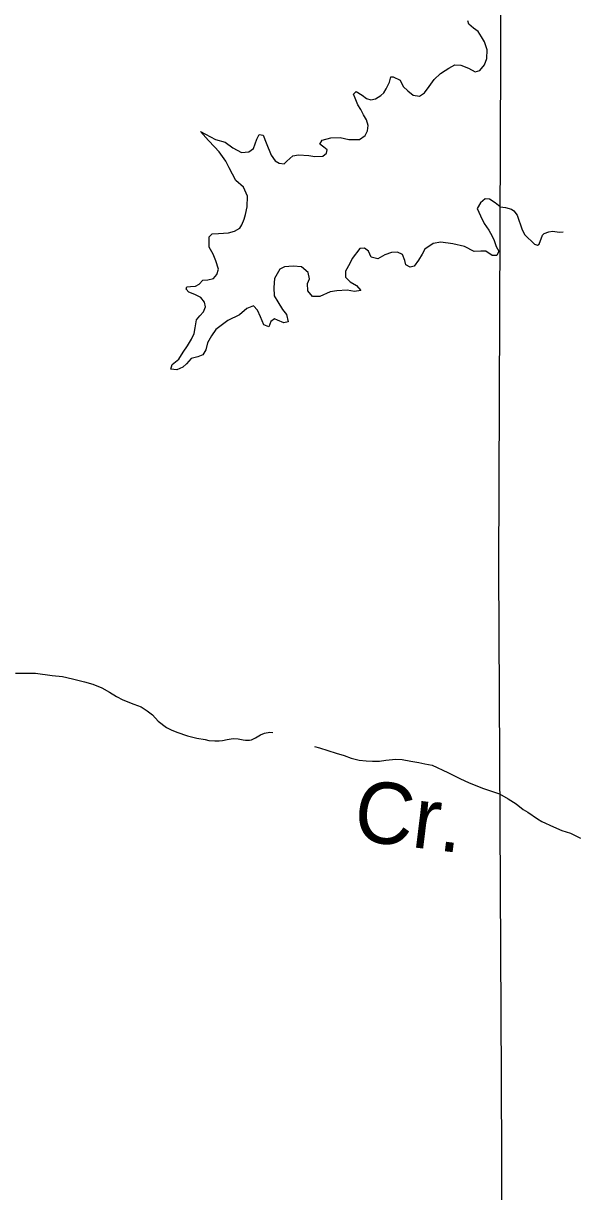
# Model space of a CAD drawing. Extents: x -492261 to -432772, y 1441225 to 1452922.
# Drawn here: x -461220.2 to -461172.1, y 1452061 to 1452161.7 of the extents above; entities that cross this region are included whole.
import ezdxf

# ---------------------------------------------------------------- set-up
doc = ezdxf.new("R2010")
doc.units = 0
doc.layers.add('Default', color=7, linetype='Continuous')

msp = doc.modelspace()

# ---------------------------------------------------------------- linework, layer by layer
at = {"layer": 'Default'}
for points in [[(-461178.93, 1452070.81), (-461179.14, 1452114.67), (-461178.89, 1452180.83), (-461179.42, 1452238.84), (-461180.12, 1452304.92), (-461180.56, 1452356.5)], [(-461204.89, 1452152.4), (-461203.58, 1452151.69), (-461202.76, 1452151.47), (-461202.1, 1452150.98), (-461201.35, 1452150.59), (-461200.7, 1452150.64), (-461200.32, 1452150.92), (-461200.15, 1452151.32), (-461200.03, 1452151.73), (-461199.81, 1452152.13), (-461199.46, 1452152.06), (-461199.21, 1452151.41), (-461198.79, 1452150.36), (-461198.44, 1452149.87), (-461198.09, 1452149.67), (-461197.66, 1452149.6), (-461197.44, 1452149.83), (-461196.92, 1452150.28), (-461196.44, 1452150.37), (-461195.54, 1452150.33), (-461195.02, 1452150.23), (-461194.34, 1452150.26), (-461194.02, 1452150.52), (-461193.95, 1452150.82), (-461194.23, 1452151.04), (-461194.58, 1452151.31), (-461194.38, 1452151.64), (-461193.64, 1452151.85), (-461192.84, 1452151.88), (-461192.09, 1452151.69), (-461191.16, 1452151.7), (-461190.69, 1452152.03), (-461190.47, 1452152.44), (-461190.42, 1452152.91), (-461190.55, 1452153.39), (-461190.81, 1452153.83), (-461191.04, 1452154.28), (-461191.32, 1452154.7), (-461191.55, 1452155.25), (-461191.68, 1452155.6), (-461191.46, 1452155.83), (-461190.95, 1452155.51), (-461190.55, 1452155.24), (-461190.2, 1452155.12), (-461189.8, 1452155.2), (-461189.33, 1452155.48), (-461189.06, 1452155.71), (-461188.86, 1452156.06), (-461188.59, 1452156.64), (-461188.47, 1452157.09), (-461188.25, 1452157.09), (-461187.67, 1452156.8), (-461187.41, 1452156.27), (-461187.01, 1452155.88), (-461186.53, 1452155.53), (-461186, 1452155.44), (-461185.56, 1452155.72), (-461185.16, 1452156.27), (-461184.72, 1452156.88), (-461184.18, 1452157.39), (-461183.78, 1452157.64), (-461183.46, 1452157.85), (-461182.96, 1452158.15), (-461182.43, 1452158.11), (-461181.76, 1452157.84), (-461181.2, 1452157.52), (-461180.78, 1452157.65), (-461180.39, 1452158.13), (-461180.19, 1452158.68), (-461180.15, 1452159.43), (-461180.38, 1452160.11), (-461180.64, 1452160.56), (-461180.94, 1452161), (-461181.35, 1452161.3), (-461181.75, 1452161.64), (-461181.83, 1452161.92)], [(-461204.52, 1452137.68), (-461204.85, 1452138.08), (-461205.36, 1452138.33), (-461205.88, 1452138.54), (-461206.11, 1452138.79), (-461206.06, 1452138.99), (-461205.74, 1452139.02), (-461205.31, 1452139.05), (-461204.99, 1452139.23), (-461204.67, 1452139.56), (-461204.25, 1452139.61), (-461203.77, 1452139.72), (-461203.48, 1452140.05), (-461203.33, 1452140.53), (-461203.56, 1452141.25), (-461203.8, 1452141.82), (-461204.13, 1452142.42), (-461204.14, 1452143.32), (-461203.87, 1452143.57), (-461203.34, 1452143.6), (-461202.47, 1452143.66), (-461201.94, 1452143.8), (-461201.5, 1452144.05), (-461201.32, 1452144.33), (-461201.11, 1452144.83), (-461201.01, 1452145.23), (-461200.84, 1452145.89), (-461200.83, 1452146.81), (-461201.16, 1452147.58), (-461201.84, 1452148.15), (-461202.41, 1452149.25), (-461202.69, 1452149.84), (-461203.27, 1452150.64), (-461203.68, 1452151.06), (-461204.18, 1452151.6), (-461204.89, 1452152.4)], [(-461179.03, 1452145.89), (-461179.48, 1452146.23), (-461179.95, 1452146.55), (-461180.33, 1452146.59), (-461180.73, 1452146.24), (-461181.02, 1452145.76), (-461180.74, 1452145.11), (-461180.41, 1452144.46), (-461180, 1452143.89), (-461179.72, 1452143.37), (-461179.56, 1452143), (-461179.38, 1452142.47), (-461179.15, 1452142.07), (-461179.32, 1452141.7), (-461179.72, 1452141.69), (-461180.28, 1452142.06), (-461180.7, 1452142.06), (-461181.28, 1452142.05), (-461182.11, 1452142.47), (-461183.11, 1452142.71), (-461184.16, 1452142.84), (-461184.81, 1452142.74), (-461185.53, 1452142.25), (-461185.77, 1452141.8), (-461186.07, 1452141.3), (-461186.46, 1452140.79), (-461186.81, 1452140.69), (-461187.16, 1452140.88), (-461187.27, 1452141.26), (-461187.47, 1452141.78), (-461187.88, 1452141.98), (-461188.4, 1452141.95), (-461188.97, 1452141.76), (-461189.59, 1452141.41), (-461190.15, 1452141.55), (-461190.38, 1452142.07), (-461190.75, 1452142.34), (-461191.13, 1452142.29), (-461191.79, 1452141.43), (-461192.01, 1452141), (-461192.38, 1452140.35), (-461192.38, 1452139.82), (-461191.97, 1452139.43), (-461191.42, 1452139.11), (-461191.04, 1452138.69), (-461191.61, 1452138.58), (-461192.24, 1452138.7), (-461193.11, 1452138.66), (-461193.71, 1452138.56), (-461194.58, 1452138.17), (-461195.23, 1452138.16), (-461195.61, 1452138.66), (-461195.64, 1452139.29), (-461195.47, 1452139.69), (-461195.6, 1452140.24), (-461196.16, 1452140.73), (-461196.89, 1452140.77), (-461197.63, 1452140.71), (-461198.03, 1452140.51), (-461198.5, 1452139.7), (-461198.56, 1452138.95), (-461198.53, 1452138.23), (-461198.2, 1452137.7), (-461197.82, 1452137.03), (-461197.46, 1452136.61), (-461197.33, 1452135.99), (-461197.7, 1452135.88), (-461198.23, 1452136.13), (-461198.51, 1452136.25), (-461198.81, 1452136), (-461198.98, 1452135.54), (-461199.43, 1452135.71), (-461199.71, 1452136.41), (-461199.97, 1452136.98), (-461200.3, 1452137.36), (-461200.87, 1452137.12), (-461201.51, 1452136.59), (-461202.51, 1452136.1), (-461203.55, 1452135.32), (-461203.92, 1452134.76), (-461204.28, 1452134.16), (-461204.43, 1452133.55), (-461204.67, 1452133.13), (-461205.12, 1452132.95), (-461205.67, 1452132.81), (-461206.09, 1452132.36), (-461206.41, 1452132.08), (-461206.93, 1452131.85), (-461207.43, 1452131.89), (-461207.31, 1452132.3), (-461206.74, 1452132.75), (-461206.37, 1452133.36), (-461206.01, 1452133.91), (-461205.66, 1452134.47), (-461205.42, 1452134.97), (-461205.35, 1452135.45), (-461205.23, 1452136.15), (-461204.94, 1452136.5), (-461204.61, 1452136.83), (-461204.44, 1452137.26), (-461204.52, 1452137.68)], [(-461179.03, 1452145.88), (-461178.58, 1452145.83), (-461178.05, 1452145.68), (-461177.87, 1452145.56), (-461177.57, 1452145.18), (-461177.14, 1452143.9), (-461176.91, 1452143.48), (-461176.08, 1452142.66), (-461175.81, 1452142.58), (-461175.66, 1452142.66), (-461175.4, 1452143.45), (-461175.25, 1452143.6), (-461174.83, 1452143.75), (-461174.53, 1452143.8), (-461173.93, 1452143.7), (-461173.6, 1452143.73)], [(-461220.82, 1452105.68), (-461219.12, 1452105.68), (-461217.67, 1452105.48), (-461216.79, 1452105.4), (-461215.92, 1452105.2), (-461214.89, 1452104.95), (-461214.17, 1452104.75), (-461213.39, 1452104.43), (-461212.72, 1452104.05), (-461212.12, 1452103.68), (-461211.57, 1452103.38), (-461210.64, 1452103.02), (-461209.99, 1452102.77), (-461209.47, 1452102.45), (-461209.02, 1452102.1), (-461208.52, 1452101.55), (-461207.82, 1452101), (-461207.42, 1452100.8), (-461206.92, 1452100.59), (-461205.99, 1452100.27), (-461205.19, 1452100.09), (-461204.47, 1452099.97), (-461204.17, 1452099.89), (-461203.64, 1452099.84), (-461203.27, 1452099.84), (-461202.97, 1452099.87), (-461202.57, 1452099.97), (-461202.07, 1452100.04), (-461201.64, 1452100.02), (-461201.19, 1452099.94), (-461200.99, 1452099.92), (-461200.66, 1452099.92), (-461200.49, 1452099.94), (-461200.14, 1452100.12), (-461199.69, 1452100.37), (-461199.36, 1452100.52), (-461198.91, 1452100.59), (-461198.65, 1452100.58)], [(-461195.04, 1452099.36), (-461194.61, 1452099.24), (-461193.89, 1452099.02), (-461193.19, 1452098.79), (-461192.49, 1452098.59), (-461191.89, 1452098.36), (-461191.19, 1452098.19), (-461190.59, 1452098.14), (-461190.04, 1452098.11), (-461189.44, 1452098.09), (-461188.89, 1452098.19), (-461188.04, 1452098.26), (-461187.49, 1452098.24), (-461186.74, 1452098.11), (-461186.04, 1452097.99), (-461185.54, 1452097.86), (-461184.91, 1452097.74), (-461183.54, 1452097.11), (-461182.51, 1452096.61), (-461181.71, 1452096.24), (-461181.19, 1452096.03), (-461180.56, 1452095.78), (-461179.09, 1452095.28), (-461178.34, 1452094.86), (-461177.66, 1452094.41), (-461177.04, 1452093.93)], [(-461177.04, 1452093.93), (-461176.66, 1452093.7), (-461175.81, 1452093.13), (-461175.44, 1452092.9), (-461174.44, 1452092.43), (-461173.71, 1452092.13), (-461172.96, 1452091.88), (-461172.1, 1452091.46)], [(-461178.95, 1452029.24), (-461178.83, 1452049.16), (-461178.93, 1452070.81)]]:
    msp.add_lwpolyline(points, dxfattribs=at)

# ---------------------------------------------------------------- texts
msp.add_text('Cr.', height=5.28, rotation=353, dxfattribs=at).set_placement((-461191.84, 1452091.32))

doc.saveas('drawing.dxf')
